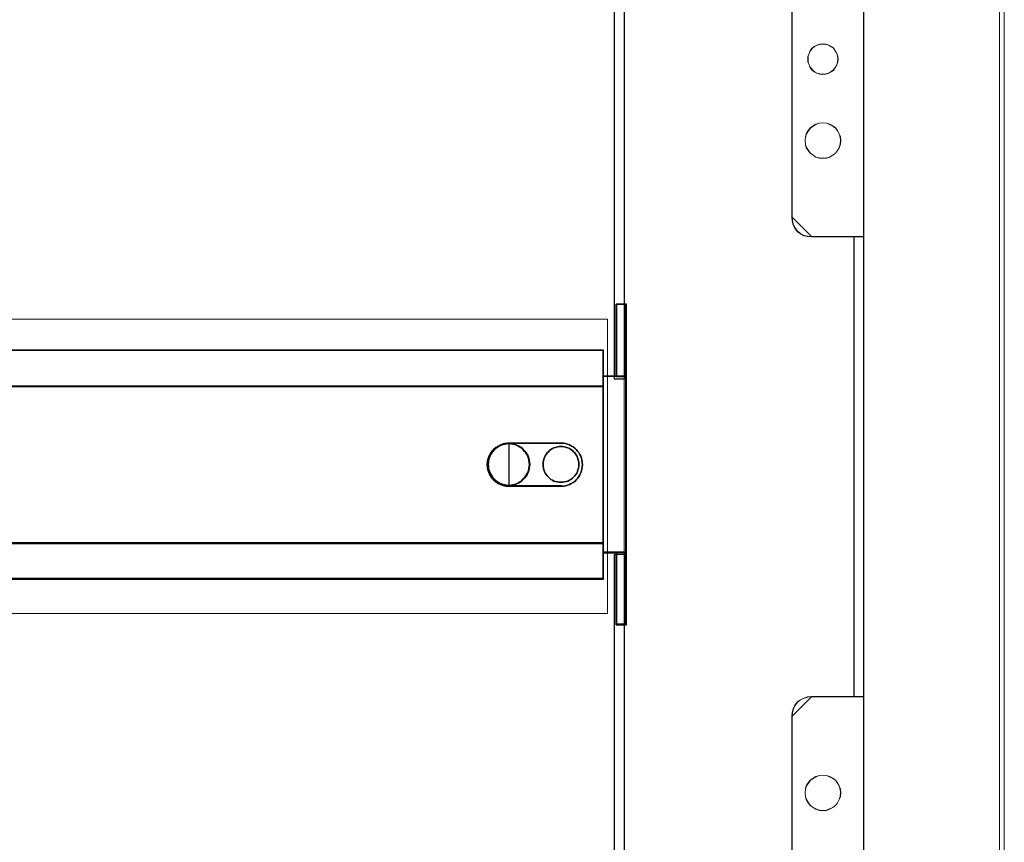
# Model space of a CAD drawing. Header units: millimetres. Extents: x -1290 to 1795, y -4192 to -1311.
# Tile 626 of 656: x 1139 to 1169, y -2929 to -2903. Entities that reach past the tile are written whole.
import ezdxf

# ---------------------------------------------------------------- set-up
doc = ezdxf.new("R2010")
doc.units = ezdxf.units.MM
doc.layers.add('30', color=7, linetype='Continuous')
doc.layers.add('Aparatura', color=7, linetype='Continuous', lineweight=13)

# ---------------------------------------------------------------- blocks, each defined once
blk = doc.blocks.new('*U383')
at = {"layer": '30', "color": 7}
for points in [[(550.756595, -261.121431), (550.756595, -250.029704), (550.756595, -261.121431)], [(550.756595, -261.121431), (550.756595, -250.029704), (550.756595, -261.121431)], [(550.756595, -261.121431), (552.351766, -261.121431), (552.351766, -250.029704), (550.756595, -250.029704), (550.756595, -261.121431)], [(550.799562, -261.078343), (552.308799, -261.078343), (552.308799, -250.072792), (550.799562, -250.072792), (550.799562, -261.078343)], [(552.264041, -261.121431), (552.264041, -250.029704), (552.264041, -261.121431)], [(552.264041, -261.121431), (552.264041, -250.029704), (552.264041, -261.121431)], [(117.158256, -257.054943), (548.842747, -257.054943), (117.158256, -257.054943)], [(548.842747, -257.054943), (117.158256, -257.054943), (117.158256, -259.619645), (117.158256, -261.097136), (117.158256, -262.658258), (548.842747, -262.658258), (548.842747, -261.097136), (548.842747, -259.619645), (548.842747, -257.054943)], [(548.755022, -257.054943), (548.755022, -259.66719), (548.755022, -257.054943)], [(548.755022, -262.658258), (548.755022, -259.579218), (548.755022, -262.658258)], [(552.351766, -261.033459), (548.755022, -261.033459), (552.351766, -261.033459)], [(548.755022, -264.089362), (548.755022, -285.150318), (548.755022, -286.664505), (548.755022, -288.12363), (550.80629, -288.12363), (552.351766, -288.12363), (552.351766, -261.033459), (550.80629, -261.033459), (548.755022, -261.033459), (548.755022, -262.575176), (548.755022, -264.089362)], [(548.79799, -264.122729), (548.79799, -285.116688), (548.79799, -286.626058), (548.79799, -288.080541), (550.800248, -288.080541), (552.308799, -288.080541), (552.308799, -261.076547), (550.800248, -261.076547), (548.79799, -261.076547), (548.79799, -262.61336), (548.79799, -264.122729)], [(552.264041, -261.033459), (552.264041, -288.12363), (552.264041, -261.033459)], [(117.158256, -262.570286), (548.842747, -262.570286), (117.158256, -262.570286)], [(548.842747, -262.570286), (117.158256, -262.570286), (117.158256, -264.085087), (117.158256, -285.154588), (117.158256, -286.669389), (548.842747, -286.669389), (548.842747, -285.154588), (548.842747, -264.085087), (548.842747, -262.570286)], [(548.755022, -264.168155), (548.755022, -262.570286), (548.755022, -264.168155)], [(548.755022, -264.080183), (548.755022, -285.161287), (548.755022, -264.080183)], [(534.366255, -271.324456), (534.141066, -271.324456), (533.915878, -271.352265), (533.718838, -271.380074), (533.493649, -271.435693), (533.071421, -271.574738), (532.705489, -271.769402), (532.339558, -271.991875), (532.001775, -272.269966), (531.861032, -272.436821), (531.720289, -272.603676), (531.579546, -272.770531), (531.466952, -272.965194), (531.382506, -273.159858), (531.269912, -273.354522), (531.213615, -273.549186), (531.129169, -273.771659), (531.044723, -274.188796), (531.016575, -274.605933), (531.044723, -275.02307), (531.129169, -275.468016), (531.213615, -275.66268), (531.269912, -275.857343), (531.382506, -276.052007), (531.466952, -276.246671), (531.579546, -276.441335), (531.720289, -276.60819), (531.861032, -276.775045), (532.001775, -276.941899), (532.339558, -277.219991), (532.705489, -277.470273), (533.071421, -277.664937), (533.493649, -277.803982), (533.718838, -277.831791), (533.915878, -277.88741), (534.141066, -277.88741), (534.366255, -277.915219), (534.366255, -271.324456)], [(534.298474, -277.915219), (534.077842, -277.88741), (533.85721, -277.88741), (533.664157, -277.831791), (533.443525, -277.803982), (533.02984, -277.664937), (532.671314, -277.470273), (532.312787, -277.219991), (531.981839, -276.941899), (531.843944, -276.775045), (531.706049, -276.60819), (531.568154, -276.441335), (531.457838, -276.246671), (531.375101, -276.052007), (531.264785, -275.857343), (531.209627, -275.66268), (531.12689, -275.468016), (531.044153, -275.02307), (531.016575, -274.605933), (531.044153, -274.188796), (531.12689, -273.771659), (531.209627, -273.549186), (531.264785, -273.354522), (531.375101, -273.159858), (531.457838, -272.965194), (531.568154, -272.770531), (531.706049, -272.603676), (531.843944, -272.436821), (531.981839, -272.269966), (532.312787, -271.991875), (532.671314, -271.769402), (533.02984, -271.574738), (533.443525, -271.435693), (533.664157, -271.380074), (533.85721, -271.352265), (534.077842, -271.324456), (534.298474, -271.324456), (542.323958, -271.324456), (542.682485, -271.324456), (542.985853, -271.380074), (543.316801, -271.463502), (543.62017, -271.574738), (543.89596, -271.713784), (544.17175, -271.880639), (544.41996, -272.075302), (544.640592, -272.269966), (544.861224, -272.520248), (545.054277, -272.770531), (545.219751, -273.048622), (545.357646, -273.326713), (545.467962, -273.632613), (545.52312, -273.938514), (545.578278, -274.272223), (545.605857, -274.605933), (545.578278, -274.939642), (545.52312, -275.273352), (545.467962, -275.579252), (545.357646, -275.885153), (545.219751, -276.191053), (545.054277, -276.441335), (544.861224, -276.719426), (544.640592, -276.941899), (544.41996, -277.164372), (544.17175, -277.331227), (543.89596, -277.498082), (543.62017, -277.637127), (543.316801, -277.748364), (542.985853, -277.831791), (542.682485, -277.88741), (542.323958, -277.915219), (534.298474, -277.915219)], [(534.298474, -271.324456), (534.077842, -271.324456), (533.85721, -271.352265), (533.664157, -271.380074), (533.443525, -271.435693), (533.02984, -271.574738), (532.671314, -271.769402), (532.312787, -271.991875), (531.981839, -272.269966), (531.843944, -272.436821), (531.706049, -272.603676), (531.568154, -272.770531), (531.457838, -272.965194), (531.375101, -273.159858), (531.264785, -273.354522), (531.209627, -273.549186), (531.12689, -273.771659), (531.044153, -274.188796), (531.016575, -274.605933), (531.044153, -275.02307), (531.12689, -275.468016), (531.209627, -275.66268), (531.264785, -275.857343), (531.375101, -276.052007), (531.457838, -276.246671), (531.568154, -276.441335), (531.706049, -276.60819), (531.843944, -276.775045), (531.981839, -276.941899), (532.312787, -277.219991), (532.671314, -277.470273), (533.02984, -277.664937), (533.443525, -277.803982), (533.664157, -277.831791), (533.85721, -277.88741), (534.077842, -277.88741), (534.298474, -277.915219), (542.323958, -277.915219), (542.682485, -277.88741), (542.985853, -277.831791), (543.316801, -277.748364), (543.62017, -277.637127), (543.89596, -277.498082), (544.17175, -277.331227), (544.41996, -277.164372), (544.640592, -276.941899), (544.861224, -276.719426), (545.054277, -276.441335), (545.219751, -276.191053), (545.357646, -275.885153), (545.467962, -275.579252), (545.52312, -275.273352), (545.578278, -274.939642), (545.605857, -274.605933), (545.578278, -274.272223), (545.52312, -273.938514), (545.467962, -273.632613), (545.357646, -273.326713), (545.219751, -273.048622), (545.054277, -272.770531), (544.861224, -272.520248), (544.640592, -272.269966), (544.41996, -272.075302), (544.17175, -271.880639), (543.89596, -271.713784), (543.62017, -271.574738), (543.316801, -271.463502), (542.985853, -271.380074), (542.682485, -271.324456), (542.323958, -271.324456), (534.298474, -271.324456)], [(537.519001, -274.579442), (537.491204, -274.245599), (537.435611, -273.939576), (537.380018, -273.633553), (537.268832, -273.32753), (537.129849, -273.049328), (536.963069, -272.798945), (536.768493, -272.548563), (536.573917, -272.326001), (536.351544, -272.103439), (536.101375, -271.936517), (535.851205, -271.769596), (535.573239, -271.630495), (535.267477, -271.519213), (534.961714, -271.463573), (534.655952, -271.407932), (534.322392, -271.380112), (533.988833, -271.407932), (533.683071, -271.463573), (533.377308, -271.519213), (533.071546, -271.630495), (532.79358, -271.769596), (532.54341, -271.936517), (532.293241, -272.103439), (532.070868, -272.326001), (531.848495, -272.548563), (531.681716, -272.798945), (531.514936, -273.049328), (531.375953, -273.32753), (531.264767, -273.633553), (531.181377, -273.939576), (531.15358, -274.245599), (531.125784, -274.579442), (531.15358, -274.913285), (531.181377, -275.219308), (531.264767, -275.525331), (531.375953, -275.831353), (531.514936, -276.109556), (531.681716, -276.359938), (531.848495, -276.610321), (532.070868, -276.832883), (532.293241, -277.055445), (532.54341, -277.222366), (532.79358, -277.389288), (533.071546, -277.528389), (533.377308, -277.63967), (533.683071, -277.695311), (533.988833, -277.750951), (534.322392, -277.778771), (534.655952, -277.750951), (534.961714, -277.695311), (535.267477, -277.63967), (535.573239, -277.528389), (535.851205, -277.389288), (536.101375, -277.222366), (536.351544, -277.055445), (536.573917, -276.832883), (536.768493, -276.610321), (536.963069, -276.359938), (537.129849, -276.109556), (537.268832, -275.831353), (537.380018, -275.525331), (537.435611, -275.219308), (537.491204, -274.913285), (537.519001, -274.579442)], [(534.322392, -271.380112), (533.988833, -271.407932), (533.683071, -271.463573), (533.377308, -271.519213), (533.071546, -271.630495), (532.79358, -271.769596), (532.54341, -271.936517), (532.293241, -272.103439), (532.070868, -272.326001), (531.848495, -272.548563), (531.681716, -272.798945), (531.514936, -273.049328), (531.375953, -273.32753), (531.264767, -273.633553), (531.181377, -273.939576), (531.15358, -274.245599), (531.125784, -274.579442), (531.15358, -274.913285), (531.181377, -275.219308), (531.264767, -275.525331), (531.375953, -275.831353), (531.514936, -276.109556), (531.681716, -276.359938), (531.848495, -276.610321), (532.070868, -276.832883), (532.293241, -277.055445), (532.54341, -277.222366), (532.79358, -277.389288), (533.071546, -277.528389), (533.377308, -277.63967), (533.683071, -277.695311), (533.988833, -277.750951), (534.322392, -277.778771), (534.655952, -277.750951), (534.961714, -277.695311), (535.267477, -277.63967), (535.573239, -277.528389), (535.851205, -277.389288), (536.101375, -277.222366), (536.351544, -277.055445), (536.573917, -276.832883), (536.768493, -276.610321), (536.963069, -276.359938), (537.129849, -276.109556), (537.268832, -275.831353), (537.380018, -275.525331), (537.435611, -275.219308), (537.491204, -274.913285), (537.519001, -274.579442), (537.491204, -274.245599), (537.435611, -273.939576), (537.380018, -273.633553), (537.268832, -273.32753), (537.129849, -273.049328), (536.963069, -272.798945), (536.768493, -272.548563), (536.573917, -272.326001), (536.351544, -272.103439), (536.101375, -271.936517), (535.851205, -271.769596), (535.573239, -271.630495), (535.267477, -271.519213), (534.961714, -271.463573), (534.655952, -271.407932), (534.322392, -271.380112)], [(534.322392, -271.380112), (534.655952, -271.407932), (534.961714, -271.463573), (535.267477, -271.519213), (535.573239, -271.630495), (535.851205, -271.769596), (536.101375, -271.936517), (536.351544, -272.103439), (536.573917, -272.326001), (536.768493, -272.548563), (536.963069, -272.798945), (537.129849, -273.049328), (537.268832, -273.32753), (537.380018, -273.633553), (537.435611, -273.939576), (537.491204, -274.245599), (537.519001, -274.579442), (537.491204, -274.913285), (537.435611, -275.219308), (537.380018, -275.525331), (537.268832, -275.831353), (537.129849, -276.109556), (536.963069, -276.359938), (536.768493, -276.610321), (536.573917, -276.832883), (536.351544, -277.055445), (536.101375, -277.222366), (535.851205, -277.389288), (535.573239, -277.528389), (535.267477, -277.63967), (534.961714, -277.695311), (534.655952, -277.750951), (534.322392, -277.778771), (533.988833, -277.750951), (533.683071, -277.695311), (533.377308, -277.63967), (533.071546, -277.528389), (532.79358, -277.389288), (532.54341, -277.222366), (532.293241, -277.055445), (532.070868, -276.832883), (531.848495, -276.610321), (531.681716, -276.359938), (531.514936, -276.109556), (531.375953, -275.831353), (531.264767, -275.525331), (531.181377, -275.219308), (531.15358, -274.913285), (531.125784, -274.579442), (531.15358, -274.245599), (531.181377, -273.939576), (531.264767, -273.633553), (531.375953, -273.32753), (531.514936, -273.049328), (531.681716, -272.798945), (531.848495, -272.548563), (532.070868, -272.326001), (532.293241, -272.103439), (532.54341, -271.936517), (532.79358, -271.769596), (533.071546, -271.630495), (533.377308, -271.519213), (533.683071, -271.463573), (533.988833, -271.407932), (534.322392, -271.380112)], [(534.322392, -271.423201), (533.993317, -271.450646), (533.691664, -271.505538), (533.390012, -271.560429), (533.088359, -271.670211), (532.814129, -271.807439), (532.567323, -271.972112), (532.320516, -272.136786), (532.101132, -272.35635), (531.881748, -272.575915), (531.717211, -272.822925), (531.552673, -273.069935), (531.415558, -273.344391), (531.305866, -273.646292), (531.223597, -273.948194), (531.196174, -274.250095), (531.168751, -274.579442), (531.196174, -274.908789), (531.223597, -275.21069), (531.305866, -275.512591), (531.415558, -275.814493), (531.552673, -276.088948), (531.717211, -276.335959), (531.881748, -276.582969), (532.101132, -276.802533), (532.320516, -277.022098), (532.567323, -277.186771), (532.814129, -277.351445), (533.088359, -277.488673), (533.390012, -277.598455), (533.691664, -277.653346), (533.993317, -277.708237), (534.322392, -277.735683), (534.651468, -277.708237), (534.953121, -277.653346), (535.254773, -277.598455), (535.556426, -277.488673), (535.830655, -277.351445), (536.077462, -277.186771), (536.324269, -277.022098), (536.543653, -276.802533), (536.735613, -276.582969), (536.927574, -276.335959), (537.092112, -276.088948), (537.229227, -275.814493), (537.338919, -275.512591), (537.393764, -275.21069), (537.44861, -274.908789), (537.476033, -274.579442), (537.44861, -274.250095), (537.393764, -273.948194), (537.338919, -273.646292), (537.229227, -273.344391), (537.092112, -273.069935), (536.927574, -272.822925), (536.735613, -272.575915), (536.543653, -272.35635), (536.324269, -272.136786), (536.077462, -271.972112), (535.830655, -271.807439), (535.556426, -271.670211), (535.254773, -271.560429), (534.953121, -271.505538), (534.651468, -271.450646), (534.322392, -271.423201)], [(534.27853, -271.324456), (542.343902, -271.324456), (534.27853, -271.324456)], [(545.05802, -274.578544), (545.030166, -274.299622), (545.002311, -274.0207), (544.918748, -273.769671), (544.835185, -273.518641), (544.723767, -273.267612), (544.584495, -273.044474), (544.417369, -272.821337), (544.250242, -272.626091), (544.055262, -272.458738), (543.832426, -272.291385), (543.609591, -272.151924), (543.386756, -272.040355), (543.136066, -271.956679), (542.857522, -271.900895), (542.606833, -271.84511), (542.300434, -271.84511), (542.02189, -271.84511), (541.771201, -271.900895), (541.492657, -271.956679), (541.241967, -272.040355), (541.019132, -272.151924), (540.768442, -272.291385), (540.573461, -272.458738), (540.37848, -272.626091), (540.211354, -272.821337), (540.044228, -273.044474), (539.904956, -273.267612), (539.793538, -273.518641), (539.68212, -273.769671), (539.626412, -274.0207), (539.598557, -274.299622), (539.570703, -274.578544), (539.598557, -274.857466), (539.626412, -275.136388), (539.68212, -275.387417), (539.793538, -275.638447), (539.904956, -275.889477), (540.044228, -276.112614), (540.211354, -276.335752), (540.37848, -276.530997), (540.573461, -276.69835), (540.768442, -276.865703), (541.019132, -277.005164), (541.241967, -277.116733), (541.492657, -277.200409), (541.771201, -277.256194), (542.02189, -277.311978), (542.300434, -277.311978), (542.606833, -277.311978), (542.857522, -277.256194), (543.136066, -277.200409), (543.386756, -277.116733), (543.609591, -277.005164), (543.832426, -276.865703), (544.055262, -276.69835), (544.250242, -276.530997), (544.417369, -276.335752), (544.584495, -276.112614), (544.723767, -275.889477), (544.835185, -275.638447), (544.918748, -275.387417), (545.002311, -275.136388), (545.030166, -274.857466), (545.05802, -274.578544)], [(539.570703, -274.578544), (539.598557, -274.299622), (539.626412, -274.0207), (539.68212, -273.769671), (539.793538, -273.518641), (539.904956, -273.267612), (540.044228, -273.044474), (540.211354, -272.821337), (540.37848, -272.626091), (540.573461, -272.458738), (540.768442, -272.291385), (541.019132, -272.151924), (541.241967, -272.040355), (541.492657, -271.956679), (541.771201, -271.900895), (542.02189, -271.84511), (542.300434, -271.84511), (542.606833, -271.84511), (542.857522, -271.900895), (543.136066, -271.956679), (543.386756, -272.040355), (543.609591, -272.151924), (543.832426, -272.291385), (544.055262, -272.458738), (544.250242, -272.626091), (544.417369, -272.821337), (544.584495, -273.044474), (544.723767, -273.267612), (544.835185, -273.518641), (544.918748, -273.769671), (545.002311, -274.0207), (545.030166, -274.299622), (545.05802, -274.578544), (545.030166, -274.857466), (545.002311, -275.136388), (544.918748, -275.387417), (544.835185, -275.638447), (544.723767, -275.889477), (544.584495, -276.112614), (544.417369, -276.335752), (544.250242, -276.530997), (544.055262, -276.69835), (543.832426, -276.865703), (543.609591, -277.005164), (543.386756, -277.116733), (543.136066, -277.200409), (542.857522, -277.256194), (542.606833, -277.311978), (542.300434, -277.311978), (542.02189, -277.311978), (541.771201, -277.256194), (541.492657, -277.200409), (541.241967, -277.116733), (541.019132, -277.005164), (540.768442, -276.865703), (540.573461, -276.69835), (540.37848, -276.530997), (540.211354, -276.335752), (540.044228, -276.112614), (539.904956, -275.889477), (539.793538, -275.638447), (539.68212, -275.387417), (539.626412, -275.136388), (539.598557, -274.857466), (539.570703, -274.578544)], [(542.343902, -277.829042), (534.27853, -277.829042), (542.343902, -277.829042)], [(548.755022, -286.669389), (548.755022, -285.073315), (548.755022, -286.669389)], [(117.158256, -286.581416), (548.842747, -286.581416), (117.158256, -286.581416)], [(548.842747, -286.581416), (117.158256, -286.581416), (117.158256, -288.059158), (117.158256, -289.620546), (117.158256, -292.157801), (548.842747, -292.157801), (548.842747, -289.620546), (548.842747, -288.059158), (548.842747, -286.581416)], [(548.79978, -286.624505), (117.201224, -286.624505), (117.201224, -288.07941), (117.201224, -289.616668), (117.201224, -292.114713), (548.79978, -292.114713), (548.79978, -289.616668), (548.79978, -288.07941), (548.79978, -286.624505)], [(548.755022, -289.660457), (548.755022, -286.581416), (548.755022, -289.660457)], [(548.755022, -288.035657), (552.351766, -288.035657), (548.755022, -288.035657)], [(550.756595, -288.035657), (550.756595, -299.127385), (550.756595, -288.035657)], [(552.351766, -288.035657), (550.756595, -288.035657), (550.756595, -299.127385), (552.351766, -299.127385), (552.351766, -288.035657)], [(552.264041, -288.035657), (552.264041, -299.127385), (552.264041, -288.035657)], [(552.264041, -288.035657), (552.264041, -299.127385), (552.264041, -288.035657)], [(552.308799, -288.078746), (550.799562, -288.078746), (550.799562, -299.084296), (552.308799, -299.084296), (552.308799, -288.078746)], [(548.755022, -289.572484), (548.755022, -292.157801), (548.755022, -289.572484)], [(117.158256, -292.069829), (548.842747, -292.069829), (117.158256, -292.069829)]]:
    blk.add_lwpolyline(points, close=True, dxfattribs=at)
at = {"layer": '30', "color": 59}
for points in [[(552.351766, -250.029704), (550.756595, -250.029704), (552.351766, -250.029704)], [(548.79978, -257.098032), (117.201224, -257.098032), (117.201224, -259.623289), (117.201224, -261.078057), (117.201224, -262.61517), (548.79978, -262.61517), (548.79978, -261.078057), (548.79978, -259.623289), (548.79978, -257.098032)], [(550.756595, -299.041207), (552.351766, -299.041207), (550.756595, -299.041207)]]:
    blk.add_lwpolyline(points, close=True, dxfattribs=at)

msp = doc.modelspace()

# ---------------------------------------------------------------- linework, layer by layer
at = {"layer": 'Aparatura', "color": 7, "lineweight": 13}
for points in [[(1058.299, -3031.71), (1167.924, -3031.71), (1168.009, -3031.71), (1168.985, -3031.71), (1168.985, -2862.27), (1058.299, -2862.27), (1058.299, -3031.71)], [(1157.036, -2889.775), (1157.036, -2891.977), (1157.036, -2893.673), (1157.036, -2893.866), (1157.036, -2910.265), (1157.036, -2910.469), (1157.036, -2912.165), (1157.036, -2914.367), (1157.35, -2914.367), (1157.35, -2912.165), (1157.35, -2910.469), (1157.35, -2910.265), (1157.35, -2893.866), (1157.35, -2893.673), (1157.35, -2891.977), (1157.35, -2889.775), (1157.036, -2889.775)], [(1157.042, -2889.782), (1157.042, -2891.982), (1157.042, -2893.678), (1157.042, -2893.87), (1157.042, -2910.26), (1157.042, -2910.465), (1157.042, -2912.16), (1157.042, -2914.361), (1157.343, -2914.361), (1157.343, -2912.16), (1157.343, -2910.465), (1157.343, -2910.26), (1157.343, -2893.87), (1157.343, -2893.678), (1157.343, -2891.982), (1157.343, -2889.782), (1157.042, -2889.782)], [(1157.036, -2910.267), (1157.036, -2893.864), (1157.036, -2910.267)], [(1157.337, -2910.267), (1157.337, -2893.864), (1157.337, -2910.267)], [(1164.674, -2894.116), (1164.674, -2910.014), (1164.674, -2894.116)], [(1162.473, -2894.717), (1162.473, -2909.413), (1162.473, -2894.717)], [(1163.893, -2904.56), (1163.881, -2904.475), (1163.857, -2904.39), (1163.808, -2904.304), (1163.759, -2904.231), (1163.686, -2904.182), (1163.613, -2904.134), (1163.515, -2904.109), (1163.43, -2904.097), (1163.332, -2904.109), (1163.247, -2904.134), (1163.161, -2904.182), (1163.1, -2904.231), (1163.039, -2904.304), (1163.003, -2904.39), (1162.966, -2904.475), (1162.966, -2904.56), (1162.966, -2904.658), (1163.003, -2904.743), (1163.039, -2904.829), (1163.1, -2904.902), (1163.161, -2904.951), (1163.247, -2904.999), (1163.332, -2905.024), (1163.43, -2905.036), (1163.515, -2905.024), (1163.613, -2904.999), (1163.686, -2904.951), (1163.759, -2904.902), (1163.808, -2904.829), (1163.857, -2904.743), (1163.881, -2904.658), (1163.893, -2904.56)], [(1163.893, -2904.56), (1163.881, -2904.475), (1163.857, -2904.39), (1163.808, -2904.304), (1163.759, -2904.231), (1163.686, -2904.182), (1163.613, -2904.134), (1163.515, -2904.109), (1163.43, -2904.097), (1163.332, -2904.109), (1163.247, -2904.134), (1163.161, -2904.182), (1163.1, -2904.231), (1163.039, -2904.304), (1163.003, -2904.39), (1162.966, -2904.475), (1162.966, -2904.56), (1162.966, -2904.658), (1163.003, -2904.743), (1163.039, -2904.829), (1163.1, -2904.902), (1163.161, -2904.951), (1163.247, -2904.999), (1163.332, -2905.024), (1163.43, -2905.036), (1163.515, -2905.024), (1163.613, -2904.999), (1163.686, -2904.951), (1163.759, -2904.902), (1163.808, -2904.829), (1163.857, -2904.743), (1163.881, -2904.658), (1163.893, -2904.56)], [(1163.893, -2904.56), (1163.881, -2904.658), (1163.857, -2904.743), (1163.808, -2904.829), (1163.759, -2904.902), (1163.686, -2904.951), (1163.613, -2904.999), (1163.515, -2905.024), (1163.43, -2905.036), (1163.332, -2905.024), (1163.247, -2904.999), (1163.161, -2904.951), (1163.1, -2904.902), (1163.039, -2904.829), (1163.003, -2904.743), (1162.966, -2904.658), (1162.966, -2904.56), (1162.966, -2904.475), (1163.003, -2904.39), (1163.039, -2904.304), (1163.1, -2904.231), (1163.161, -2904.182), (1163.247, -2904.134), (1163.332, -2904.109), (1163.43, -2904.097), (1163.515, -2904.109), (1163.613, -2904.134), (1163.686, -2904.182), (1163.759, -2904.231), (1163.808, -2904.304), (1163.857, -2904.39), (1163.881, -2904.475), (1163.893, -2904.56)], [(1163.887, -2904.56), (1163.875, -2904.476), (1163.851, -2904.392), (1163.803, -2904.308), (1163.755, -2904.235), (1163.682, -2904.187), (1163.61, -2904.139), (1163.514, -2904.115), (1163.43, -2904.103), (1163.333, -2904.115), (1163.249, -2904.139), (1163.165, -2904.187), (1163.105, -2904.235), (1163.045, -2904.308), (1163.009, -2904.392), (1162.972, -2904.476), (1162.972, -2904.56), (1162.972, -2904.657), (1163.009, -2904.741), (1163.045, -2904.825), (1163.105, -2904.897), (1163.165, -2904.945), (1163.249, -2904.993), (1163.333, -2905.018), (1163.43, -2905.03), (1163.514, -2905.018), (1163.61, -2904.993), (1163.682, -2904.945), (1163.755, -2904.897), (1163.803, -2904.825), (1163.851, -2904.741), (1163.875, -2904.657), (1163.887, -2904.56)], [(1163.978, -2907.062), (1163.965, -2906.952), (1163.929, -2906.855), (1163.88, -2906.757), (1163.819, -2906.672), (1163.734, -2906.611), (1163.637, -2906.563), (1163.539, -2906.526), (1163.43, -2906.514), (1163.32, -2906.526), (1163.211, -2906.563), (1163.125, -2906.611), (1163.04, -2906.672), (1162.979, -2906.757), (1162.918, -2906.855), (1162.894, -2906.952), (1162.882, -2907.062), (1162.894, -2907.171), (1162.918, -2907.281), (1162.979, -2907.366), (1163.04, -2907.451), (1163.125, -2907.512), (1163.211, -2907.573), (1163.32, -2907.597), (1163.43, -2907.609), (1163.539, -2907.597), (1163.637, -2907.573), (1163.734, -2907.512), (1163.819, -2907.451), (1163.88, -2907.366), (1163.929, -2907.281), (1163.965, -2907.171), (1163.978, -2907.062)], [(1163.978, -2907.062), (1163.965, -2906.952), (1163.929, -2906.855), (1163.88, -2906.757), (1163.819, -2906.672), (1163.734, -2906.611), (1163.637, -2906.563), (1163.539, -2906.526), (1163.43, -2906.514), (1163.32, -2906.526), (1163.211, -2906.563), (1163.125, -2906.611), (1163.04, -2906.672), (1162.979, -2906.757), (1162.918, -2906.855), (1162.894, -2906.952), (1162.882, -2907.062), (1162.894, -2907.171), (1162.918, -2907.281), (1162.979, -2907.366), (1163.04, -2907.451), (1163.125, -2907.512), (1163.211, -2907.573), (1163.32, -2907.597), (1163.43, -2907.609), (1163.539, -2907.597), (1163.637, -2907.573), (1163.734, -2907.512), (1163.819, -2907.451), (1163.88, -2907.366), (1163.929, -2907.281), (1163.965, -2907.171), (1163.978, -2907.062)], [(1163.43, -2906.514), (1163.539, -2906.526), (1163.637, -2906.563), (1163.734, -2906.611), (1163.819, -2906.672), (1163.88, -2906.757), (1163.929, -2906.855), (1163.965, -2906.952), (1163.978, -2907.062), (1163.965, -2907.171), (1163.929, -2907.281), (1163.88, -2907.366), (1163.819, -2907.451), (1163.734, -2907.512), (1163.637, -2907.573), (1163.539, -2907.597), (1163.43, -2907.609), (1163.32, -2907.597), (1163.211, -2907.573), (1163.125, -2907.512), (1163.04, -2907.451), (1162.979, -2907.366), (1162.918, -2907.281), (1162.894, -2907.171), (1162.882, -2907.062), (1162.894, -2906.952), (1162.918, -2906.855), (1162.979, -2906.757), (1163.04, -2906.672), (1163.125, -2906.611), (1163.211, -2906.563), (1163.32, -2906.526), (1163.43, -2906.514)], [(1163.971, -2907.062), (1163.959, -2906.953), (1163.923, -2906.857), (1163.875, -2906.761), (1163.815, -2906.677), (1163.73, -2906.617), (1163.634, -2906.569), (1163.538, -2906.532), (1163.43, -2906.52), (1163.321, -2906.532), (1163.213, -2906.569), (1163.129, -2906.617), (1163.045, -2906.677), (1162.985, -2906.761), (1162.924, -2906.857), (1162.9, -2906.953), (1162.888, -2907.062), (1162.9, -2907.17), (1162.924, -2907.278), (1162.985, -2907.362), (1163.045, -2907.447), (1163.129, -2907.507), (1163.213, -2907.567), (1163.321, -2907.591), (1163.43, -2907.603), (1163.538, -2907.591), (1163.634, -2907.567), (1163.73, -2907.507), (1163.815, -2907.447), (1163.875, -2907.362), (1163.923, -2907.278), (1163.959, -2907.17), (1163.971, -2907.062)], [(1162.473, -2909.4), (1162.485, -2909.523), (1162.522, -2909.646), (1162.571, -2909.744), (1162.645, -2909.842), (1162.743, -2909.916), (1162.854, -2909.977), (1162.964, -2910.002), (1163.087, -2910.014), (1162.473, -2909.4)], [(1163.074, -2910.001), (1164.278, -2910.001), (1163.074, -2910.001)], [(1164.687, -2910.001), (1164.265, -2910.001), (1164.687, -2910.001)], [(1164.374, -2910.001), (1164.374, -2924.107), (1164.374, -2910.001)], [(1164.687, -2910.001), (1164.374, -2910.001), (1164.374, -2924.107), (1164.687, -2924.107), (1164.687, -2910.001)], [(1164.681, -2910.008), (1164.38, -2910.008), (1164.38, -2924.101), (1164.681, -2924.101), (1164.681, -2910.008)], [(1164.674, -2910.001), (1164.674, -2924.36), (1164.674, -2910.001)], [(1157.036, -2910.254), (1157.036, -2910.471), (1157.036, -2910.254)], [(1157.337, -2910.254), (1157.337, -2910.471), (1157.337, -2910.254)], [(1157.036, -2910.458), (1157.036, -2912.167), (1157.036, -2910.458)], [(1157.337, -2910.458), (1157.337, -2912.167), (1157.337, -2910.458)], [(1157.036, -2914.367), (1157.036, -2912.154), (1157.036, -2914.367)], [(1157.036, -2914.367), (1157.036, -2912.154), (1157.036, -2914.367)], [(1157.337, -2914.367), (1157.337, -2912.154), (1157.337, -2914.367)], [(1157.337, -2914.367), (1157.337, -2912.154), (1157.337, -2914.367)], [(1156.825, -2921.55), (1070.46, -2921.55), (1070.46, -2912.534), (1156.825, -2912.534), (1156.825, -2921.55)], [(1157.036, -2919.741), (1157.036, -2923.651), (1157.036, -2919.741)], [(1157.036, -2919.741), (1157.036, -2921.955), (1157.036, -2919.741)], [(1157.036, -2919.741), (1157.036, -2923.64), (1157.036, -2923.844), (1157.036, -2940.243), (1157.036, -2940.435), (1157.036, -2942.144), (1157.036, -2944.334), (1157.35, -2944.334), (1157.35, -2942.144), (1157.35, -2940.435), (1157.35, -2940.243), (1157.35, -2923.844), (1157.35, -2923.64), (1157.35, -2919.741), (1157.036, -2919.741)], [(1157.042, -2919.748), (1157.042, -2923.644), (1157.042, -2923.848), (1157.042, -2940.239), (1157.042, -2940.431), (1157.042, -2942.139), (1157.042, -2944.327), (1157.343, -2944.327), (1157.343, -2942.139), (1157.343, -2940.431), (1157.343, -2940.239), (1157.343, -2923.848), (1157.343, -2923.644), (1157.343, -2919.748), (1157.042, -2919.748)], [(1157.337, -2919.741), (1157.337, -2921.955), (1157.337, -2919.741)], [(1157.337, -2919.741), (1157.337, -2923.651), (1157.337, -2919.741)], [(1157.036, -2923.637), (1157.036, -2923.855), (1157.036, -2923.637)], [(1157.036, -2940.245), (1157.036, -2923.842), (1157.036, -2940.245)], [(1157.337, -2923.637), (1157.337, -2923.855), (1157.337, -2923.637)], [(1157.337, -2940.245), (1157.337, -2923.842), (1157.337, -2940.245)], [(1163.087, -2924.094), (1162.964, -2924.107), (1162.854, -2924.144), (1162.743, -2924.193), (1162.645, -2924.266), (1162.571, -2924.365), (1162.522, -2924.475), (1162.485, -2924.586), (1162.473, -2924.709), (1163.087, -2924.094)], [(1163.074, -2924.094), (1164.278, -2924.094), (1163.074, -2924.094)], [(1164.687, -2924.094), (1164.265, -2924.094), (1164.687, -2924.094)], [(1164.674, -2924.094), (1164.674, -2939.992), (1164.674, -2924.094)], [(1162.473, -2924.696), (1162.473, -2939.391), (1162.473, -2924.696)], [(1163.978, -2927.047), (1163.965, -2926.938), (1163.929, -2926.828), (1163.88, -2926.743), (1163.819, -2926.658), (1163.734, -2926.597), (1163.637, -2926.548), (1163.539, -2926.512), (1163.43, -2926.5), (1163.32, -2926.512), (1163.211, -2926.548), (1163.125, -2926.597), (1163.04, -2926.658), (1162.979, -2926.743), (1162.918, -2926.828), (1162.894, -2926.938), (1162.882, -2927.047), (1162.894, -2927.157), (1162.918, -2927.254), (1162.979, -2927.351), (1163.04, -2927.436), (1163.125, -2927.497), (1163.211, -2927.546), (1163.32, -2927.583), (1163.43, -2927.595), (1163.539, -2927.583), (1163.637, -2927.546), (1163.734, -2927.497), (1163.819, -2927.436), (1163.88, -2927.351), (1163.929, -2927.254), (1163.965, -2927.157), (1163.978, -2927.047)], [(1163.978, -2927.047), (1163.965, -2927.157), (1163.929, -2927.254), (1163.88, -2927.351), (1163.819, -2927.436), (1163.734, -2927.497), (1163.637, -2927.546), (1163.539, -2927.583), (1163.43, -2927.595), (1163.32, -2927.583), (1163.211, -2927.546), (1163.125, -2927.497), (1163.04, -2927.436), (1162.979, -2927.351), (1162.918, -2927.254), (1162.894, -2927.157), (1162.882, -2927.047), (1162.894, -2926.938), (1162.918, -2926.828), (1162.979, -2926.743), (1163.04, -2926.658), (1163.125, -2926.597), (1163.211, -2926.548), (1163.32, -2926.512), (1163.43, -2926.5), (1163.539, -2926.512), (1163.637, -2926.548), (1163.734, -2926.597), (1163.819, -2926.658), (1163.88, -2926.743), (1163.929, -2926.828), (1163.965, -2926.938), (1163.978, -2927.047)], [(1163.978, -2927.047), (1163.965, -2927.157), (1163.929, -2927.254), (1163.88, -2927.351), (1163.819, -2927.436), (1163.734, -2927.497), (1163.637, -2927.546), (1163.539, -2927.583), (1163.43, -2927.595), (1163.32, -2927.583), (1163.211, -2927.546), (1163.125, -2927.497), (1163.04, -2927.436), (1162.979, -2927.351), (1162.918, -2927.254), (1162.894, -2927.157), (1162.882, -2927.047), (1162.894, -2926.938), (1162.918, -2926.828), (1162.979, -2926.743), (1163.04, -2926.658), (1163.125, -2926.597), (1163.211, -2926.548), (1163.32, -2926.512), (1163.43, -2926.5), (1163.539, -2926.512), (1163.637, -2926.548), (1163.734, -2926.597), (1163.819, -2926.658), (1163.88, -2926.743), (1163.929, -2926.828), (1163.965, -2926.938), (1163.978, -2927.047)], [(1162.882, -2927.047), (1162.894, -2927.157), (1162.918, -2927.254), (1162.979, -2927.351), (1163.04, -2927.436), (1163.125, -2927.497), (1163.211, -2927.546), (1163.32, -2927.583), (1163.43, -2927.595), (1163.539, -2927.583), (1163.637, -2927.546), (1163.734, -2927.497), (1163.819, -2927.436), (1163.88, -2927.351), (1163.929, -2927.254), (1163.965, -2927.157), (1163.978, -2927.047), (1163.965, -2926.938), (1163.929, -2926.828), (1163.88, -2926.743), (1163.819, -2926.658), (1163.734, -2926.597), (1163.637, -2926.548), (1163.539, -2926.512), (1163.43, -2926.5), (1163.32, -2926.512), (1163.211, -2926.548), (1163.125, -2926.597), (1163.04, -2926.658), (1162.979, -2926.743), (1162.918, -2926.828), (1162.894, -2926.938), (1162.882, -2927.047)], [(1162.888, -2927.047), (1162.9, -2927.156), (1162.924, -2927.252), (1162.985, -2927.348), (1163.045, -2927.432), (1163.129, -2927.492), (1163.213, -2927.54), (1163.321, -2927.577), (1163.43, -2927.589), (1163.538, -2927.577), (1163.634, -2927.54), (1163.73, -2927.492), (1163.815, -2927.432), (1163.875, -2927.348), (1163.923, -2927.252), (1163.959, -2927.156), (1163.971, -2927.047), (1163.959, -2926.939), (1163.923, -2926.831), (1163.875, -2926.747), (1163.815, -2926.662), (1163.73, -2926.602), (1163.634, -2926.554), (1163.538, -2926.518), (1163.43, -2926.506), (1163.321, -2926.518), (1163.213, -2926.554), (1163.129, -2926.602), (1163.045, -2926.662), (1162.985, -2926.747), (1162.924, -2926.831), (1162.9, -2926.939), (1162.888, -2927.047)]]:
    msp.add_lwpolyline(points, close=True, dxfattribs=at)
for points in [[(1168.836, -2862.27), (1168.836, -3031.71)], [(1157.337, -2893.866), (1157.337, -2910.257), (1157.337, -2910.462), (1157.337, -2912.157), (1157.337, -2914.358), (1157.337, -2919.746), (1157.337, -2923.642), (1157.337, -2923.847), (1157.337, -2940.238), (1157.337, -2940.43), (1157.337, -2942.138), (1157.337, -2944.327), (1157.337, -2949.726), (1157.337, -2953.623), (1157.337, -2953.827), (1157.337, -2970.207), (1157.337, -2970.411), (1157.337, -2972.107), (1157.337, -2974.308), (1157.337, -2979.707), (1157.337, -2983.604), (1157.337, -2983.796), (1157.337, -3000.176)], [(1157.343, -2893.87), (1157.343, -2910.26), (1157.343, -2910.465), (1157.343, -2912.16), (1157.343, -2914.361), (1157.343, -2919.748), (1157.343, -2923.644), (1157.343, -2923.848), (1157.343, -2940.239), (1157.343, -2940.431), (1157.343, -2942.138), (1157.343, -2944.327), (1157.343, -2949.726), (1157.343, -2953.622), (1157.343, -2953.827), (1157.343, -2970.205), (1157.343, -2970.409), (1157.343, -2972.105), (1157.343, -2974.305), (1157.343, -2979.705), (1157.343, -2983.601), (1157.343, -2983.793), (1157.343, -3000.171)], [(1162.473, -2894.718), (1162.473, -2909.412), (1162.485, -2909.533), (1162.521, -2909.653), (1162.57, -2909.749), (1162.642, -2909.846), (1162.739, -2909.918), (1162.848, -2909.978), (1162.957, -2910.002), (1163.078, -2910.014), (1164.276, -2910.014), (1164.385, -2910.014), (1164.687, -2910.014), (1164.687, -2894.116)], [(1162.479, -2939.385), (1162.479, -2924.702), (1162.491, -2924.582), (1162.527, -2924.474), (1162.576, -2924.366), (1162.648, -2924.269), (1162.744, -2924.197), (1162.852, -2924.149), (1162.961, -2924.113), (1163.081, -2924.101), (1164.272, -2924.101), (1164.38, -2924.101), (1164.38, -2910.008), (1164.272, -2910.008), (1163.081, -2910.008), (1162.961, -2909.996), (1162.852, -2909.972), (1162.744, -2909.911), (1162.648, -2909.839), (1162.576, -2909.743), (1162.527, -2909.647), (1162.491, -2909.527), (1162.479, -2909.406), (1162.479, -2894.724)], [(1162.482, -2939.384), (1162.482, -2924.7), (1162.494, -2924.58), (1162.531, -2924.472), (1162.579, -2924.364), (1162.651, -2924.267), (1162.747, -2924.195), (1162.856, -2924.147), (1162.964, -2924.111), (1163.085, -2924.099), (1164.278, -2924.099), (1164.386, -2924.099), (1164.386, -2910.005), (1164.278, -2910.005), (1163.085, -2910.005), (1162.964, -2909.993), (1162.856, -2909.969), (1162.747, -2909.908), (1162.651, -2909.836), (1162.579, -2909.74), (1162.531, -2909.644), (1162.494, -2909.524), (1162.482, -2909.403), (1162.482, -2894.72)], [(1070.46, -2921.55), (1070.46, -2912.534), (1156.825, -2912.534), (1156.825, -2921.55)], [(1070.46, -2921.55), (1156.825, -2921.55)], [(1164.687, -2939.992), (1164.687, -2924.347), (1164.687, -2924.094), (1164.385, -2924.094), (1164.276, -2924.094), (1163.078, -2924.094), (1162.957, -2924.106), (1162.848, -2924.143), (1162.739, -2924.191), (1162.642, -2924.263), (1162.57, -2924.359), (1162.521, -2924.468), (1162.485, -2924.576), (1162.473, -2924.696), (1162.473, -2924.696), (1162.473, -2939.391)], [(1164.687, -2939.992), (1164.687, -2924.347), (1164.687, -2924.094), (1164.385, -2924.094), (1164.276, -2924.094), (1163.078, -2924.094), (1162.957, -2924.106), (1162.848, -2924.143), (1162.739, -2924.191), (1162.642, -2924.263), (1162.57, -2924.359), (1162.521, -2924.468), (1162.485, -2924.576), (1162.473, -2924.696), (1162.473, -2924.696), (1162.473, -2939.391)]]:
    msp.add_lwpolyline(points, dxfattribs=at)

# ---------------------------------------------------------------- block references
at = {"layer": 'Aparatura', "color": 7, "lineweight": 13, "xscale": 0.2, "yscale": 0.2, "zscale": 0.2}
msp.add_blockref('*U383', (1046.942, -2862.069), dxfattribs=at)

doc.saveas('drawing.dxf')
